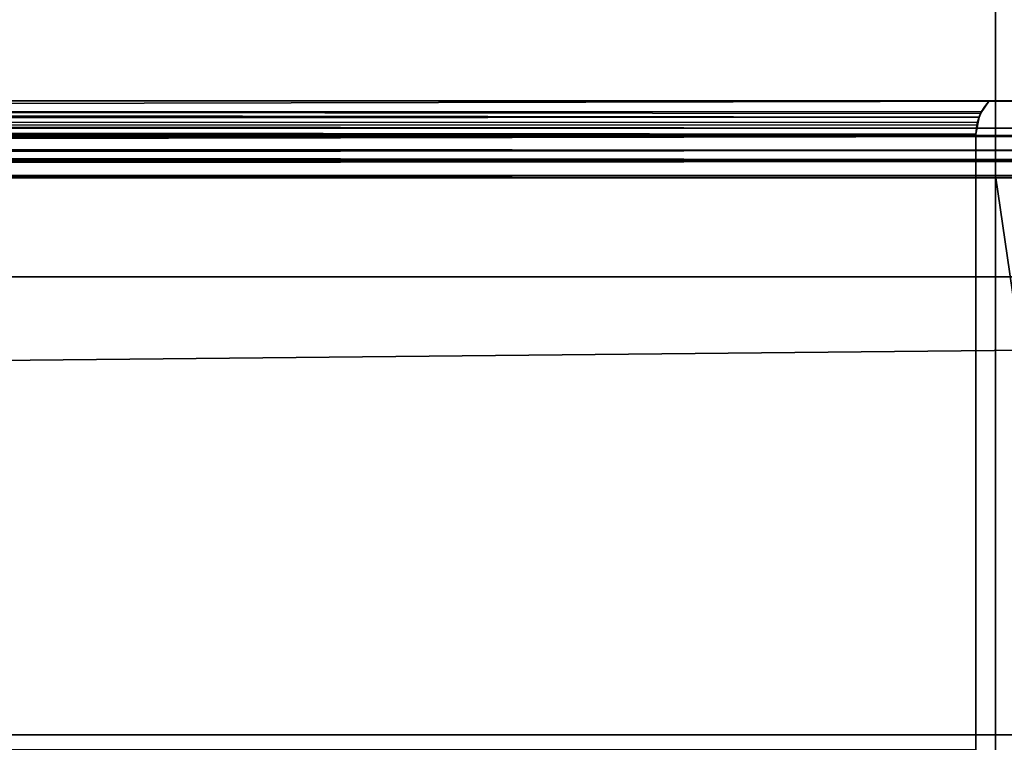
# Model space of a CAD drawing. Header units: millimetres. Extents: x -322 to 8072, y -96 to 57.
# Tile 290 of 295: x 7853 to 7878, y -37 to -20. Entities that reach past the tile are written whole.
import ezdxf

# ---------------------------------------------------------------- set-up
doc = ezdxf.new("R2010")
doc.units = ezdxf.units.MM
doc.layers.add('151', color=7, linetype='Continuous', true_color=0xffffff)

# ---------------------------------------------------------------- blocks, each defined once
blk = doc.blocks.new('UG_SURFACE_016')
at = {"layer": '151', "color": 252, "linetype": 'Continuous', "lineweight": 35}
for points in [[(8059, 0, 2017), (6941, 0, 2017), (6941, -26, 2017), (8059, -26, 2017)], [(7877.285, -15.8, 450), (7877.285, -23.5, 450), (7879.586, -39.3, 448.47), (7879.586, 0, 448.47)], [(7879.586, 0, 1896.53), (7879.586, -39.3, 1896.53), (7877.285, -23.5, 1895), (7877.285, -15.8, 1895)], [(6941, -26), (6941, -2), (8059, -2), (8059, -26)], [(7122.715, -15.8, 1895), (7877.285, -15.8, 1895), (7877.285, -23.5, 1895), (7122.715, -23.5, 1895)], [(7500, -23.5, 450), (7877.285, -23.5, 450), (7877.285, -15.8, 450), (7500, -15.8, 450)], [(7888.014, -21.65, 1894), (7888.014, -17.65, 1894), (7111.986, -17.65, 1894), (7111.986, -21.65, 1894)], [(7888.014, -17.65, 451), (7888.014, -21.65, 451), (7111.986, -21.65, 451), (7111.986, -17.65, 451)], [(7117.871, -21.65, 1890.128), (7882.129, -21.65, 1890.128), (7888.014, -21.65, 1894), (7111.986, -21.65, 1894)], [(7500, -21.65, 454.872), (7117.871, -21.65, 454.872), (7111.986, -21.65, 451), (7888.014, -21.65, 451)], [(7117.871, -21.65, 1890.128), (7117.104, -22.293, 1890.896), (7882.895, -22.329, 1890.895)], [(7882.895, -22.329, 1890.895), (7882.129, -21.65, 1890.128), (7117.871, -21.65, 1890.128)], [(7123.013, -21.833, 1884.987), (7122.87, -21.65, 1885.13), (7877.13, -21.65, 1885.13)], [(7500, -21.65, 459.87), (7877.13, -21.65, 459.87), (7877.13, -21.65, 1885.13), (7122.87, -21.65, 1885.13)], [(7123.115, -22.054, 1884.885), (7123.013, -21.833, 1884.987), (7877.13, -21.65, 1885.13)], [(7123.115, -22.054, 1884.885), (7877.13, -21.65, 1885.13), (7876.938, -21.918, 1884.938)], [(7500, -21.65, 459.87), (7500, -22.035, 460.116), (7876.886, -22.053, 460.114)], [(7876.886, -22.053, 460.114), (7876.915, -21.964, 460.085), (7500, -21.65, 459.87)], [(7876.915, -21.964, 460.085), (7877.13, -21.65, 459.87), (7500, -21.65, 459.87)], [(7500, -22.545, 453.868), (7500, -21.65, 454.872), (7882.129, -21.65, 454.872)], [(7882.129, -21.65, 454.872), (7883.099, -22.51, 453.901), (7500, -22.545, 453.868)], [(7888.014, -21.65, 451), (7882.129, -21.65, 454.872), (7500, -21.65, 454.872)], [(7876.938, -21.918, 1884.938), (7877.13, -21.65, 459.87), (7876.915, -21.964, 460.085)], [(7876.938, -21.918, 1884.938), (7877.13, -21.65, 1885.13), (7877.13, -21.65, 459.87)], [(7876.938, -21.918, 1884.938), (7123.116, -22.056, 1884.884), (7123.115, -22.054, 1884.885)], [(7123.116, -22.056, 1884.884), (7876.938, -21.918, 1884.938), (7876.886, -22.053, 1884.886)], [(7876.886, -22.053, 1884.886), (7876.885, -22.056, 1884.885), (7123.116, -22.056, 1884.884)], [(7123.147, -22.123, 1884.853), (7123.116, -22.056, 1884.884), (7876.885, -22.056, 1884.885)], [(7123.2, -22.463, 1884.8), (7123.147, -22.123, 1884.853), (7876.885, -22.056, 1884.885)], [(7123.2, -22.463, 1884.8), (7876.885, -22.056, 1884.885), (7876.837, -22.181, 1884.837)], [(7500, -22.035, 460.116), (7500, -22.049, 460.118), (7876.885, -22.055, 460.114)], [(7876.885, -22.055, 460.114), (7876.886, -22.053, 460.114), (7500, -22.035, 460.116)], [(7500, -22.049, 460.118), (7500, -22.477, 460.2), (7876.8, -22.477, 460.2)], [(7876.8, -22.477, 460.2), (7876.821, -22.255, 460.179), (7500, -22.049, 460.118)], [(7876.821, -22.255, 460.179), (7876.885, -22.055, 460.114), (7500, -22.049, 460.118)], [(7876.885, -22.055, 460.114), (7876.8, -22.477, 1884.8), (7876.837, -22.181, 1884.837)], [(7876.885, -22.055, 460.114), (7876.821, -22.255, 460.179), (7876.8, -22.477, 1884.8)], [(7876.886, -22.053, 460.114), (7876.837, -22.181, 1884.837), (7876.885, -22.056, 1884.885)], [(7876.837, -22.181, 1884.837), (7876.886, -22.053, 460.114), (7876.885, -22.055, 460.114)], [(7876.885, -22.056, 1884.885), (7876.886, -22.053, 1884.886), (7876.886, -22.053, 460.114)], [(7876.915, -21.964, 460.085), (7876.886, -22.053, 1884.886), (7876.938, -21.918, 1884.938)], [(7876.915, -21.964, 460.085), (7876.886, -22.053, 460.114), (7876.886, -22.053, 1884.886)], [(7883.511, -22.875, 1891.51), (7117.104, -22.293, 1890.896), (7116.868, -22.49, 1891.132)], [(7883.511, -22.875, 1891.51), (7883.118, -22.528, 1891.118), (7882.895, -22.329, 1890.895), (7117.104, -22.293, 1890.896)], [(7876.837, -22.181, 1884.837), (7123.2, -22.477, 1884.8), (7123.2, -22.463, 1884.8)], [(7876.837, -22.181, 1884.837), (7876.8, -22.477, 1884.8), (7123.2, -22.477, 1884.8)], [(7876.821, -22.255, 460.179), (7876.8, -22.477, 460.2), (7876.8, -22.477, 1884.8)], [(7116.868, -22.49, 1891.132), (7116.241, -23.015, 1891.759), (7884.207, -23.106, 1892.207)], [(7116.868, -22.49, 1891.132), (7884.207, -23.106, 1892.207), (7883.511, -22.875, 1891.51)], [(7876.8, -22.477, 1884.8), (7876.8, -37.677, 1884.8), (7123.2, -37.677, 1884.8), (7123.2, -22.477, 1884.8)], [(7500, -37.677, 460.2), (7876.8, -37.677, 460.2), (7876.8, -22.477, 460.2), (7500, -22.477, 460.2)], [(7500, -23.185, 452.658), (7500, -22.859, 453.516), (7883.099, -22.51, 453.901)], [(7883.099, -22.51, 453.901), (7883.118, -22.528, 453.882), (7500, -23.185, 452.658)], [(7500, -22.859, 453.516), (7500, -22.545, 453.868), (7883.099, -22.51, 453.901)], [(7883.118, -22.528, 453.882), (7883.511, -22.875, 453.489), (7500, -23.185, 452.658)], [(7876.8, -22.477, 460.2), (7876.8, -37.677, 460.2), (7876.8, -37.677, 1884.8), (7876.8, -22.477, 1884.8)], [(7116.241, -23.015, 1891.759), (7115.794, -23.108, 1892.206), (7884.207, -23.106, 1892.207)], [(7883.511, -22.875, 453.489), (7884.316, -23.142, 452.684), (7500, -23.185, 452.658)], [(7115.674, -23.133, 1892.326), (7114.446, -23.389, 1893.554), (7885.539, -23.547, 1893.539)], [(7115.794, -23.108, 1892.206), (7115.674, -23.133, 1892.326), (7884.331, -23.147, 1892.331)], [(7115.674, -23.133, 1892.326), (7885.539, -23.547, 1893.539), (7884.331, -23.147, 1892.331)], [(7884.331, -23.147, 1892.331), (7884.207, -23.106, 1892.207), (7115.794, -23.108, 1892.206)], [(7500, -23.505, 451.817), (7500, -23.185, 452.658), (7884.316, -23.142, 452.684)], [(7884.316, -23.142, 452.684), (7884.331, -23.147, 452.669), (7500, -23.505, 451.817)], [(7884.331, -23.147, 452.669), (7500, -23.503, 451.332), (7500, -23.505, 451.817)], [(7884.331, -23.147, 452.669), (7885.579, -23.56, 451.421), (7500, -23.503, 451.332)], [(7885.539, -23.547, 1893.539), (7114.446, -23.389, 1893.554), (7122.715, -23.5, 1895)], [(7122.715, -23.5, 1895), (7877.285, -23.5, 1895), (7885.539, -23.547, 1893.539)], [(7500, -23.503, 451.332), (7885.669, -23.557, 451.331), (7877.285, -23.5, 450)], [(7877.285, -23.5, 450), (7500, -23.5, 450), (7500, -23.503, 451.332)], [(7500, -23.503, 451.332), (7885.579, -23.56, 451.421), (7885.668, -23.557, 451.332)], [(7885.668, -23.557, 451.332), (7885.669, -23.557, 451.331), (7500, -23.503, 451.332)], [(7885.669, -23.557, 451.331), (7887, -23.5, 450), (7877.285, -23.5, 450)], [(7877.285, -23.5, 1895), (7885.579, -23.56, 1893.579), (7885.539, -23.547, 1893.539)], [(7877.285, -23.5, 1895), (7887, -23.5, 1895), (7885.668, -23.557, 1893.668)], [(7885.668, -23.557, 1893.668), (7885.579, -23.56, 1893.579), (7877.285, -23.5, 1895)], [(7877.285, -23.5, 450), (7877.285, -39.3, 450), (7879.586, -39.3, 448.47)], [(7879.586, -39.3, 1896.53), (7877.285, -39.3, 1895), (7877.285, -23.5, 1895)], [(7877.285, -39.3, 450), (7877.285, -23.5, 450), (7887, -23.5, 450), (7887, -39.5, 450)], [(7887, -39.5, 1895), (7887, -23.5, 1895), (7877.285, -23.5, 1895), (7877.285, -39.3, 1895)], [(6928, -26, 2030), (6928, -39.3, 2030), (8072, -39.3, 2030), (8072, -26, 2030)], [(6928, -26, 2030), (8072, -26, 2030), (8059, -26, 2017), (6941, -26, 2017)], [(6941, -26), (8059, -26), (6928, -37.3)], [(8059, -26), (8072, -26), (8072, -37.3), (6928, -37.3)], [(6928, -37.3), (8072, -37.3), (8072, -39.3, 2), (6928, -39.3, 2)]]:
    blk.add_3dface(points, dxfattribs=at)

msp = doc.modelspace()

# ---------------------------------------------------------------- linework, layer by layer
at = {"layer": '151', "color": 253, "linetype": 'Continuous', "lineweight": -3}
for p, q in [((7877.286, -15.8, 450), (7877.286, -23.5, 450)), ((7877.286, -15.8, 1895), (7877.286, -23.5, 1895)), ((7888.014, -21.65, 1894), (7111.986, -21.65, 1894)), ((7111.986, -21.65, 451), (7888.014, -21.65, 451)), ((7876.8, -37.677, 1884.8), (7876.8, -22.477, 1884.8)), ((7876.8, -37.677, 460.2), (7876.8, -22.477, 460.2)), ((7877.286, -23.5, 1895), (7122.714, -23.5, 1895)), ((7500, -23.5, 450), (7877.286, -23.5, 450)), ((7877.286, -23.5, 450), (7887, -23.5, 450)), ((7887, -23.5, 1895), (7877.286, -23.5, 1895)), ((7877.286, -23.5, 1895), (7877.286, -39.3, 1895)), ((7877.286, -23.5, 450), (7877.286, -39.3, 450)), ((8072, -26, 2030), (6928, -26, 2030)), ((8059, -26, 2017), (6941, -26, 2017)), ((8072, -37.3), (6928, -37.3))]:
    msp.add_line(p, q, dxfattribs=at)
for points, degree, knots in [([(7117.871, -21.65, 1890.129), (7317.871, -21.65, 1890.129), (7876.918, -21.65, 1890.129), (7882.129, -21.65, 1890.129)], 1, [0, 0, 0.261692, 0.993183, 1, 1]), ([(7122.87, -21.65, 1885.13), (7123.318, -21.65, 1885.13), (7123.766, -21.65, 1885.13), (7126.348, -21.65, 1885.13), (7128.481, -21.65, 1885.13), (7134.881, -21.65, 1885.13), (7139.148, -21.65, 1885.13), (7147.681, -21.65, 1885.13), (7151.948, -21.65, 1885.13), (7160.481, -21.65, 1885.13), (7164.748, -21.65, 1885.13), (7173.281, -21.65, 1885.13), (7177.548, -21.65, 1885.13), (7186.081, -21.65, 1885.13), (7190.348, -21.65, 1885.13), (7198.881, -21.65, 1885.13), (7203.148, -21.65, 1885.13), (7211.681, -21.65, 1885.13), (7215.948, -21.65, 1885.13), (7224.481, -21.65, 1885.13), (7228.748, -21.65, 1885.13), (7237.281, -21.65, 1885.13), (7241.548, -21.65, 1885.13), (7250.081, -21.65, 1885.13), (7254.348, -21.65, 1885.13), (7262.881, -21.65, 1885.13), (7267.148, -21.65, 1885.13), (7275.681, -21.65, 1885.13), (7279.948, -21.65, 1885.13), (7288.481, -21.65, 1885.13), (7292.748, -21.65, 1885.13), (7301.281, -21.65, 1885.13), (7305.548, -21.65, 1885.13), (7314.081, -21.65, 1885.13), (7318.348, -21.65, 1885.13), (7324.748, -21.65, 1885.13), (7326.881, -21.65, 1885.13), (7333.281, -21.65, 1885.13), (7337.548, -21.65, 1885.13), (7346.081, -21.65, 1885.13), (7350.348, -21.65, 1885.13), (7356.748, -21.65, 1885.13), (7358.881, -21.65, 1885.13), (7365.281, -21.65, 1885.13), (7369.548, -21.65, 1885.13), (7378.081, -21.65, 1885.13), (7382.348, -21.65, 1885.13), (7390.881, -21.65, 1885.13), (7395.148, -21.65, 1885.13), (7401.548, -21.65, 1885.13), (7403.681, -21.65, 1885.13), (7410.081, -21.65, 1885.13), (7414.348, -21.65, 1885.13), (7422.881, -21.65, 1885.13), (7427.148, -21.65, 1885.13), (7435.681, -21.65, 1885.13), (7439.948, -21.65, 1885.13), (7446.348, -21.65, 1885.13), (7448.481, -21.65, 1885.13), (7454.881, -21.65, 1885.13), (7459.148, -21.65, 1885.13), (7467.681, -21.65, 1885.13), (7471.948, -21.65, 1885.13), (7478.348, -21.65, 1885.13), (7480.481, -21.65, 1885.13), (7486.881, -21.65, 1885.13), (7491.148, -21.65, 1885.13), (7499.681, -21.65, 1885.13), (7503.948, -21.65, 1885.13), (7512.481, -21.65, 1885.13), (7516.748, -21.65, 1885.13), (7523.148, -21.65, 1885.13), (7525.281, -21.65, 1885.13), (7531.681, -21.65, 1885.13), (7535.948, -21.65, 1885.13), (7544.481, -21.65, 1885.13), (7548.748, -21.65, 1885.13), (7557.281, -21.65, 1885.13), (7561.548, -21.65, 1885.13), (7567.948, -21.65, 1885.13), (7570.081, -21.65, 1885.13), (7576.481, -21.65, 1885.13), (7580.748, -21.65, 1885.13), (7589.281, -21.65, 1885.13), (7593.548, -21.65, 1885.13), (7602.081, -21.65, 1885.13), (7606.348, -21.65, 1885.13), (7612.748, -21.65, 1885.13), (7614.881, -21.65, 1885.13), (7621.281, -21.65, 1885.13), (7625.548, -21.65, 1885.13), (7634.081, -21.65, 1885.13), (7638.348, -21.65, 1885.13), (7644.748, -21.65, 1885.13), (7646.881, -21.65, 1885.13), (7653.281, -21.65, 1885.13), (7657.548, -21.65, 1885.13), (7666.081, -21.65, 1885.13), (7670.348, -21.65, 1885.13), (7678.881, -21.65, 1885.13), (7683.148, -21.65, 1885.13), (7691.681, -21.65, 1885.13), (7695.948, -21.65, 1885.13), (7704.481, -21.65, 1885.13), (7708.748, -21.65, 1885.13), (7717.281, -21.65, 1885.13), (7721.548, -21.65, 1885.13), (7730.081, -21.65, 1885.13), (7734.348, -21.65, 1885.13), (7742.881, -21.65, 1885.13), (7747.148, -21.65, 1885.13), (7755.681, -21.65, 1885.13), (7759.948, -21.65, 1885.13), (7768.481, -21.65, 1885.13), (7772.748, -21.65, 1885.13), (7781.281, -21.65, 1885.13), (7785.548, -21.65, 1885.13), (7791.948, -21.65, 1885.13), (7794.081, -21.65, 1885.13), (7800.481, -21.65, 1885.13), (7804.748, -21.65, 1885.13), (7813.281, -21.65, 1885.13), (7817.548, -21.65, 1885.13), (7826.081, -21.65, 1885.13), (7830.348, -21.65, 1885.13), (7838.881, -21.65, 1885.13), (7843.148, -21.65, 1885.13), (7851.681, -21.65, 1885.13), (7855.948, -21.65, 1885.13), (7865.853, -21.65, 1885.13), (7871.492, -21.65, 1885.13), (7877.13, -21.65, 1885.13)], 3, [0, 0, 0, 0, 0.001782, 0.001782, 0.010268, 0.010268, 0.027238, 0.027238, 0.044208, 0.044208, 0.061178, 0.061178, 0.078149, 0.078149, 0.095119, 0.095119, 0.112089, 0.112089, 0.129059, 0.129059, 0.14603, 0.14603, 0.163, 0.163, 0.17997, 0.17997, 0.19694, 0.19694, 0.213911, 0.213911, 0.230881, 0.230881, 0.247851, 0.247851, 0.264822, 0.264822, 0.273307, 0.273307, 0.290277, 0.290277, 0.307247, 0.307247, 0.315732, 0.315732, 0.332703, 0.332703, 0.349673, 0.349673, 0.366643, 0.366643, 0.375128, 0.375128, 0.392099, 0.392099, 0.409069, 0.409069, 0.426039, 0.426039, 0.434524, 0.434524, 0.451494, 0.451494, 0.468465, 0.468465, 0.47695, 0.47695, 0.49392, 0.49392, 0.51089, 0.51089, 0.527861, 0.527861, 0.536346, 0.536346, 0.553316, 0.553316, 0.570286, 0.570286, 0.587257, 0.587257, 0.595742, 0.595742, 0.612712, 0.612712, 0.629682, 0.629682, 0.646652, 0.646652, 0.655138, 0.655138, 0.672108, 0.672108, 0.689078, 0.689078, 0.697563, 0.697563, 0.714534, 0.714534, 0.731504, 0.731504, 0.748474, 0.748474, 0.765444, 0.765444, 0.782415, 0.782415, 0.799385, 0.799385, 0.816355, 0.816355, 0.833325, 0.833325, 0.850296, 0.850296, 0.867266, 0.867266, 0.884236, 0.884236, 0.892721, 0.892721, 0.909692, 0.909692, 0.926662, 0.926662, 0.943632, 0.943632, 0.960602, 0.960602, 0.977573, 0.977573, 1, 1, 1, 1]), ([(7877.13, -21.65, 459.87), (7876.682, -21.65, 459.87), (7876.234, -21.65, 459.87), (7873.652, -21.65, 459.87), (7871.519, -21.65, 459.87), (7865.119, -21.65, 459.87), (7860.852, -21.65, 459.87), (7852.319, -21.65, 459.87), (7848.052, -21.65, 459.87), (7839.519, -21.65, 459.87), (7835.252, -21.65, 459.87), (7826.719, -21.65, 459.87), (7822.452, -21.65, 459.87), (7813.919, -21.65, 459.87), (7809.652, -21.65, 459.87), (7801.119, -21.65, 459.87), (7796.852, -21.65, 459.87), (7788.319, -21.65, 459.87), (7784.052, -21.65, 459.87), (7775.519, -21.65, 459.87), (7771.252, -21.65, 459.87), (7762.719, -21.65, 459.87), (7758.452, -21.65, 459.87), (7749.919, -21.65, 459.87), (7745.652, -21.65, 459.87), (7737.119, -21.65, 459.87), (7732.852, -21.65, 459.87), (7724.319, -21.65, 459.87), (7720.052, -21.65, 459.87), (7711.519, -21.65, 459.87), (7707.252, -21.65, 459.87), (7698.719, -21.65, 459.87), (7694.452, -21.65, 459.87), (7685.919, -21.65, 459.87), (7681.652, -21.65, 459.87), (7675.252, -21.65, 459.87), (7673.119, -21.65, 459.87), (7666.719, -21.65, 459.87), (7662.452, -21.65, 459.87), (7653.919, -21.65, 459.87), (7649.652, -21.65, 459.87), (7643.252, -21.65, 459.87), (7641.119, -21.65, 459.87), (7636.852, -21.65, 459.87), (7634.719, -21.65, 459.87), (7630.452, -21.65, 459.87), (7628.319, -21.65, 459.87), (7624.052, -21.65, 459.87), (7621.919, -21.65, 459.87), (7617.652, -21.65, 459.87), (7615.519, -21.65, 459.87), (7611.252, -21.65, 459.87), (7609.119, -21.65, 459.87), (7604.852, -21.65, 459.87), (7602.719, -21.65, 459.87), (7598.452, -21.65, 459.87), (7596.319, -21.65, 459.87), (7593.119, -21.65, 459.87), (7592.052, -21.65, 459.87), (7588.852, -21.65, 459.87), (7586.719, -21.65, 459.87), (7582.452, -21.65, 459.87), (7580.319, -21.65, 459.87), (7577.119, -21.65, 459.87), (7576.052, -21.65, 459.87), (7572.852, -21.65, 459.87), (7570.719, -21.65, 459.87), (7566.452, -21.65, 459.87), (7564.319, -21.65, 459.87), (7560.052, -21.65, 459.87), (7557.919, -21.65, 459.87), (7554.719, -21.65, 459.87), (7553.652, -21.65, 459.87), (7550.452, -21.65, 459.87), (7548.319, -21.65, 459.87), (7544.052, -21.65, 459.87), (7541.919, -21.65, 459.87), (7537.652, -21.65, 459.87), (7535.519, -21.65, 459.87), (7532.319, -21.65, 459.87), (7531.252, -21.65, 459.87), (7528.052, -21.65, 459.87), (7525.919, -21.65, 459.87), (7521.652, -21.65, 459.87), (7519.519, -21.65, 459.87), (7516.319, -21.65, 459.87), (7515.252, -21.65, 459.87), (7511.822, -21.65, 459.87), (7509.457, -21.65, 459.87), (7504.729, -21.65, 459.87), (7502.364, -21.65, 459.87), (7500, -21.65, 459.87)], 3, [0, 0, 0, 0, 0.003565, 0.003565, 0.020535, 0.020535, 0.054476, 0.054476, 0.088416, 0.088416, 0.122357, 0.122357, 0.156297, 0.156297, 0.190238, 0.190238, 0.224178, 0.224178, 0.258119, 0.258119, 0.292059, 0.292059, 0.326, 0.326, 0.35994, 0.35994, 0.393881, 0.393881, 0.427821, 0.427821, 0.461762, 0.461762, 0.495703, 0.495703, 0.529643, 0.529643, 0.546613, 0.546613, 0.580554, 0.580554, 0.614494, 0.614494, 0.631465, 0.631465, 0.648435, 0.648435, 0.665405, 0.665405, 0.682375, 0.682375, 0.699346, 0.699346, 0.716316, 0.716316, 0.733286, 0.733286, 0.750256, 0.750256, 0.758742, 0.758742, 0.775712, 0.775712, 0.792682, 0.792682, 0.801167, 0.801167, 0.818138, 0.818138, 0.835108, 0.835108, 0.852078, 0.852078, 0.860563, 0.860563, 0.877533, 0.877533, 0.894504, 0.894504, 0.911474, 0.911474, 0.919959, 0.919959, 0.936929, 0.936929, 0.9539, 0.9539, 0.962385, 0.962385, 0.981192, 0.981192, 1, 1, 1, 1]), ([(7882.129, -21.65, 454.871), (7682.129, -21.65, 454.871), (7500, -21.65, 454.871)], 1, [0, 0, 0.523384, 1, 1]), ([(7877.13, -21.65, 459.87), (7877.13, -21.65, 460.355), (7877.13, -21.65, 460.84), (7877.13, -21.65, 463.458), (7877.13, -21.65, 465.591), (7877.13, -21.65, 471.991), (7877.13, -21.65, 476.258), (7877.13, -21.65, 482.658), (7877.13, -21.65, 484.791), (7877.13, -21.65, 491.191), (7877.13, -21.65, 495.458), (7877.13, -21.65, 503.991), (7877.13, -21.65, 508.258), (7877.13, -21.65, 516.791), (7877.13, -21.65, 521.058), (7877.13, -21.65, 527.458), (7877.13, -21.65, 529.591), (7877.13, -21.65, 535.991), (7877.13, -21.65, 540.258), (7877.13, -21.65, 548.791), (7877.13, -21.65, 553.058), (7877.13, -21.65, 561.591), (7877.13, -21.65, 565.858), (7877.13, -21.65, 572.258), (7877.13, -21.65, 574.391), (7877.13, -21.65, 580.791), (7877.13, -21.65, 585.058), (7877.13, -21.65, 593.591), (7877.13, -21.65, 597.858), (7877.13, -21.65, 606.391), (7877.13, -21.65, 610.658), (7877.13, -21.65, 617.058), (7877.13, -21.65, 619.191), (7877.13, -21.65, 625.591), (7877.13, -21.65, 629.858), (7877.13, -21.65, 638.391), (7877.13, -21.65, 642.658), (7877.13, -21.65, 651.191), (7877.13, -21.65, 655.458), (7877.13, -21.65, 661.858), (7877.13, -21.65, 663.991), (7877.13, -21.65, 670.391), (7877.13, -21.65, 674.658), (7877.13, -21.65, 683.191), (7877.13, -21.65, 687.458), (7877.13, -21.65, 695.991), (7877.13, -21.65, 700.258), (7877.13, -21.65, 706.658), (7877.13, -21.65, 708.791), (7877.13, -21.65, 715.191), (7877.13, -21.65, 719.458), (7877.13, -21.65, 727.991), (7877.13, -21.65, 732.258), (7877.13, -21.65, 738.658), (7877.13, -21.65, 740.791), (7877.13, -21.65, 747.191), (7877.13, -21.65, 751.458), (7877.13, -21.65, 759.991), (7877.13, -21.65, 764.258), (7877.13, -21.65, 772.791), (7877.13, -21.65, 777.058), (7877.13, -21.65, 783.458), (7877.13, -21.65, 785.591), (7877.13, -21.65, 791.991), (7877.13, -21.65, 796.258), (7877.13, -21.65, 804.791), (7877.13, -21.65, 809.058), (7877.13, -21.65, 817.591), (7877.13, -21.65, 821.858), (7877.13, -21.65, 828.258), (7877.13, -21.65, 830.391), (7877.13, -21.65, 836.791), (7877.13, -21.65, 841.058), (7877.13, -21.65, 849.591), (7877.13, -21.65, 853.858), (7877.13, -21.65, 862.391), (7877.13, -21.65, 866.658), (7877.13, -21.65, 873.058), (7877.13, -21.65, 875.191), (7877.13, -21.65, 881.591), (7877.13, -21.65, 885.858), (7877.13, -21.65, 894.391), (7877.13, -21.65, 898.658), (7877.13, -21.65, 907.191), (7877.13, -21.65, 911.458), (7877.13, -21.65, 917.858), (7877.13, -21.65, 919.991), (7877.13, -21.65, 926.391), (7877.13, -21.65, 930.658), (7877.13, -21.65, 939.191), (7877.13, -21.65, 943.458), (7877.13, -21.65, 951.991), (7877.13, -21.65, 956.258), (7877.13, -21.65, 962.658), (7877.13, -21.65, 964.791), (7877.13, -21.65, 971.191), (7877.13, -21.65, 975.458), (7877.13, -21.65, 983.991), (7877.13, -21.65, 988.258), (7877.13, -21.65, 996.791), (7877.13, -21.65, 1001.058), (7877.13, -21.65, 1007.458), (7877.13, -21.65, 1009.591), (7877.13, -21.65, 1015.991), (7877.13, -21.65, 1020.258), (7877.13, -21.65, 1028.791), (7877.13, -21.65, 1033.058), (7877.13, -21.65, 1039.458), (7877.13, -21.65, 1041.591), (7877.13, -21.65, 1047.991), (7877.13, -21.65, 1052.258), (7877.13, -21.65, 1060.791), (7877.13, -21.65, 1065.058), (7877.13, -21.65, 1073.591), (7877.13, -21.65, 1077.858), (7877.13, -21.65, 1084.258), (7877.13, -21.65, 1086.391), (7877.13, -21.65, 1092.791), (7877.13, -21.65, 1097.058), (7877.13, -21.65, 1105.591), (7877.13, -21.65, 1109.858), (7877.13, -21.65, 1118.391), (7877.13, -21.65, 1122.658), (7877.13, -21.65, 1129.058), (7877.13, -21.65, 1131.191), (7877.13, -21.65, 1137.591), (7877.13, -21.65, 1141.858), (7877.13, -21.65, 1150.391), (7877.13, -21.65, 1154.658), (7877.13, -21.65, 1163.191), (7877.13, -21.65, 1167.458), (7877.13, -21.65, 1173.858), (7877.13, -21.65, 1175.991), (7877.13, -21.65, 1182.391), (7877.13, -21.65, 1186.658), (7877.13, -21.65, 1195.191), (7877.13, -21.65, 1199.458), (7877.13, -21.65, 1207.991), (7877.13, -21.65, 1212.258), (7877.13, -21.65, 1218.658), (7877.13, -21.65, 1220.791), (7877.13, -21.65, 1227.191), (7877.13, -21.65, 1231.458), (7877.13, -21.65, 1239.991), (7877.13, -21.65, 1244.258), (7877.13, -21.65, 1252.791), (7877.13, -21.65, 1257.058), (7877.13, -21.65, 1263.458), (7877.13, -21.65, 1265.591), (7877.13, -21.65, 1271.991), (7877.13, -21.65, 1276.258), (7877.13, -21.65, 1284.791), (7877.13, -21.65, 1289.058), (7877.13, -21.65, 1297.591), (7877.13, -21.65, 1301.858), (7877.13, -21.65, 1308.258), (7877.13, -21.65, 1310.391), (7877.13, -21.65, 1316.791), (7877.13, -21.65, 1321.058), (7877.13, -21.65, 1329.591), (7877.13, -21.65, 1333.858), (7877.13, -21.65, 1340.258), (7877.13, -21.65, 1342.391), (7877.13, -21.65, 1348.791), (7877.13, -21.65, 1353.058), (7877.13, -21.65, 1361.591), (7877.13, -21.65, 1365.858), (7877.13, -21.65, 1374.391), (7877.13, -21.65, 1378.658), (7877.13, -21.65, 1385.058), (7877.13, -21.65, 1387.191), (7877.13, -21.65, 1393.591), (7877.13, -21.65, 1397.858), (7877.13, -21.65, 1406.391), (7877.13, -21.65, 1410.658), (7877.13, -21.65, 1419.191), (7877.13, -21.65, 1423.458), (7877.13, -21.65, 1429.858), (7877.13, -21.65, 1431.991), (7877.13, -21.65, 1438.391), (7877.13, -21.65, 1442.658), (7877.13, -21.65, 1451.191), (7877.13, -21.65, 1455.458), (7877.13, -21.65, 1463.991), (7877.13, -21.65, 1468.258), (7877.13, -21.65, 1474.658), (7877.13, -21.65, 1476.791), (7877.13, -21.65, 1483.191), (7877.13, -21.65, 1487.458), (7877.13, -21.65, 1495.991), (7877.13, -21.65, 1500.258), (7877.13, -21.65, 1508.791), (7877.13, -21.65, 1513.058), (7877.13, -21.65, 1519.458), (7877.13, -21.65, 1521.591), (7877.13, -21.65, 1527.991), (7877.13, -21.65, 1532.258), (7877.13, -21.65, 1540.791), (7877.13, -21.65, 1545.058), (7877.13, -21.65, 1553.591), (7877.13, -21.65, 1557.858), (7877.13, -21.65, 1564.258), (7877.13, -21.65, 1566.391), (7877.13, -21.65, 1572.791), (7877.13, -21.65, 1577.058), (7877.13, -21.65, 1585.591), (7877.13, -21.65, 1589.858), (7877.13, -21.65, 1596.258), (7877.13, -21.65, 1598.391), (7877.13, -21.65, 1604.791), (7877.13, -21.65, 1609.058), (7877.13, -21.65, 1617.591), (7877.13, -21.65, 1621.858), (7877.13, -21.65, 1630.391), (7877.13, -21.65, 1634.658), (7877.13, -21.65, 1641.058), (7877.13, -21.65, 1643.191), (7877.13, -21.65, 1649.591), (7877.13, -21.65, 1653.858), (7877.13, -21.65, 1662.391), (7877.13, -21.65, 1666.658), (7877.13, -21.65, 1675.191), (7877.13, -21.65, 1679.458), (7877.13, -21.65, 1685.858), (7877.13, -21.65, 1687.991), (7877.13, -21.65, 1694.391), (7877.13, -21.65, 1698.658), (7877.13, -21.65, 1707.191), (7877.13, -21.65, 1711.458), (7877.13, -21.65, 1719.991), (7877.13, -21.65, 1724.258), (7877.13, -21.65, 1730.658), (7877.13, -21.65, 1732.791), (7877.13, -21.65, 1739.191), (7877.13, -21.65, 1743.458), (7877.13, -21.65, 1751.991), (7877.13, -21.65, 1756.258), (7877.13, -21.65, 1764.791), (7877.13, -21.65, 1769.058), (7877.13, -21.65, 1775.458), (7877.13, -21.65, 1777.591), (7877.13, -21.65, 1783.991), (7877.13, -21.65, 1788.258), (7877.13, -21.65, 1796.791), (7877.13, -21.65, 1801.058), (7877.13, -21.65, 1809.591), (7877.13, -21.65, 1813.858), (7877.13, -21.65, 1820.258), (7877.13, -21.65, 1822.391), (7877.13, -21.65, 1828.791), (7877.13, -21.65, 1833.058), (7877.13, -21.65, 1841.591), (7877.13, -21.65, 1845.858), (7877.13, -21.65, 1854.391), (7877.13, -21.65, 1858.658), (7877.13, -21.65, 1865.058), (7877.13, -21.65, 1867.191), (7877.13, -21.65, 1874.593), (7877.13, -21.65, 1879.862), (7877.13, -21.65, 1885.13)], 3, [0, 0, 0, 0, 0.001021, 0.001021, 0.005511, 0.005511, 0.014492, 0.014492, 0.018983, 0.018983, 0.027963, 0.027963, 0.036944, 0.036944, 0.045925, 0.045925, 0.050415, 0.050415, 0.059396, 0.059396, 0.068377, 0.068377, 0.077358, 0.077358, 0.081848, 0.081848, 0.090829, 0.090829, 0.09981, 0.09981, 0.108791, 0.108791, 0.113281, 0.113281, 0.122262, 0.122262, 0.131243, 0.131243, 0.140224, 0.140224, 0.144714, 0.144714, 0.153695, 0.153695, 0.162676, 0.162676, 0.171656, 0.171656, 0.176147, 0.176147, 0.185128, 0.185128, 0.194108, 0.194108, 0.198599, 0.198599, 0.20758, 0.20758, 0.21656, 0.21656, 0.225541, 0.225541, 0.230032, 0.230032, 0.239012, 0.239012, 0.247993, 0.247993, 0.256974, 0.256974, 0.261465, 0.261465, 0.270445, 0.270445, 0.279426, 0.279426, 0.288407, 0.288407, 0.292897, 0.292897, 0.301878, 0.301878, 0.310859, 0.310859, 0.31984, 0.31984, 0.32433, 0.32433, 0.333311, 0.333311, 0.342292, 0.342292, 0.351273, 0.351273, 0.355763, 0.355763, 0.364744, 0.364744, 0.373725, 0.373725, 0.382706, 0.382706, 0.387196, 0.387196, 0.396177, 0.396177, 0.405158, 0.405158, 0.409648, 0.409648, 0.418629, 0.418629, 0.42761, 0.42761, 0.43659, 0.43659, 0.441081, 0.441081, 0.450062, 0.450062, 0.459042, 0.459042, 0.468023, 0.468023, 0.472514, 0.472514, 0.481494, 0.481494, 0.490475, 0.490475, 0.499456, 0.499456, 0.503947, 0.503947, 0.512927, 0.512927, 0.521908, 0.521908, 0.530889, 0.530889, 0.535379, 0.535379, 0.54436, 0.54436, 0.553341, 0.553341, 0.562322, 0.562322, 0.566812, 0.566812, 0.575793, 0.575793, 0.584774, 0.584774, 0.593755, 0.593755, 0.598245, 0.598245, 0.607226, 0.607226, 0.616207, 0.616207, 0.620697, 0.620697, 0.629678, 0.629678, 0.638659, 0.638659, 0.64764, 0.64764, 0.65213, 0.65213, 0.661111, 0.661111, 0.670092, 0.670092, 0.679072, 0.679072, 0.683563, 0.683563, 0.692544, 0.692544, 0.701524, 0.701524, 0.710505, 0.710505, 0.714996, 0.714996, 0.723976, 0.723976, 0.732957, 0.732957, 0.741938, 0.741938, 0.746429, 0.746429, 0.755409, 0.755409, 0.76439, 0.76439, 0.773371, 0.773371, 0.777861, 0.777861, 0.786842, 0.786842, 0.795823, 0.795823, 0.800313, 0.800313, 0.809294, 0.809294, 0.818275, 0.818275, 0.827256, 0.827256, 0.831746, 0.831746, 0.840727, 0.840727, 0.849708, 0.849708, 0.858689, 0.858689, 0.863179, 0.863179, 0.87216, 0.87216, 0.881141, 0.881141, 0.890122, 0.890122, 0.894612, 0.894612, 0.903593, 0.903593, 0.912574, 0.912574, 0.921554, 0.921554, 0.926045, 0.926045, 0.935026, 0.935026, 0.944006, 0.944006, 0.952987, 0.952987, 0.957478, 0.957478, 0.966458, 0.966458, 0.975439, 0.975439, 0.98442, 0.98442, 0.988911, 0.988911, 1, 1, 1, 1])]:
    msp.add_open_spline(points, degree=degree, knots=knots, dxfattribs=at)
for points in [[(7877.13, -21.65, 1885.13), (7876.944, -21.846, 1884.944), (7876.8, -22.145, 1884.8), (7876.8, -22.477, 1884.8)], [(7877.13, -21.65, 459.87), (7876.944, -21.846, 460.056), (7876.8, -22.145, 460.2), (7876.8, -22.477, 460.2)], [(7876.8, -22.476, 1884.8), (7625.6, -22.476, 1884.8), (7374.4, -22.476, 1884.8), (7123.2, -22.476, 1884.8)], [(7500, -22.476, 460.2), (7625.6, -22.476, 460.2), (7751.2, -22.476, 460.2), (7876.8, -22.476, 460.2)], [(7876.8, -22.476, 460.2), (7876.8, -22.476, 935.067), (7876.8, -22.476, 1409.933), (7876.8, -22.476, 1884.8)]]:
    msp.add_open_spline(points, degree=3, dxfattribs=at)

# ---------------------------------------------------------------- block references
msp.add_blockref('UG_SURFACE_016', (0, 0), dxfattribs=at)

doc.saveas('drawing.dxf')
